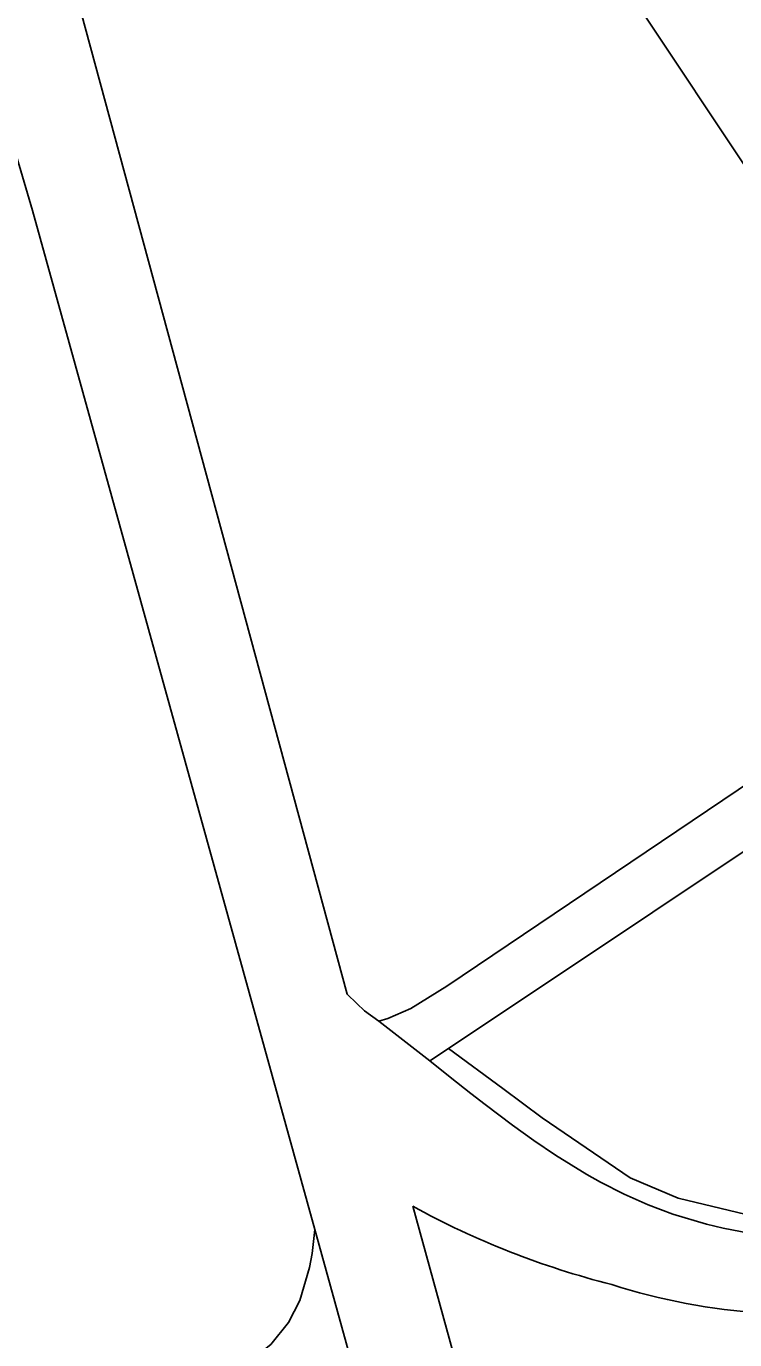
# Model space of a CAD drawing. Extents: x 161483 to 162250, y 379484 to 380833.
# Drawn here: x 161868.3 to 161897.3, y 379886.1 to 379939.8 of the extents above; entities that cross this region are included whole.
import ezdxf

# ---------------------------------------------------------------- set-up
doc = ezdxf.new("R2010")
doc.units = 0
for name, color, linetype in [('IMGEO_Berm_open', 7, 'Continuous'), ('IMGEO_Erf', 7, 'Continuous'), ('IMGEO_Groenvoorziening', 7, 'Continuous'), ('IMGEO_Pand', 7, 'Continuous'), ('IMGEO_Rijbaan_lokaal_open', 7, 'Continuous'), ('IMGEO_Voetpad_open', 7, 'Continuous')]:
    doc.layers.add(name, color=color, linetype=linetype)

msp = doc.modelspace()

# ---------------------------------------------------------------- linework, layer by layer
at = {"layer": 'IMGEO_Berm_open'}
msp.add_lwpolyline([(161897.737, 379891.246), (161894.96, 379891.907), (161892.997, 379892.744), (161889.4, 379895.196), (161887.798, 379896.394), (161885.572, 379898.032), (161884.803, 379897.519), (161885.644, 379896.855), (161886.487, 379896.193), (161887.077, 379895.737), (161888.193, 379894.893), (161889.062, 379894.266), (161889.949, 379893.663), (161891.227, 379892.875), (161891.792, 379892.561), (161892.752, 379892.074), (161893.736, 379891.638), (161894.742, 379891.259), (161896.127, 379890.846), (161896.808, 379890.688), (161897.859, 379890.476)], dxfattribs=at)
at = {"layer": 'IMGEO_Erf'}
for points in [[(161868.56, 379932.301), (161866.356, 379939.764)], [(161855.46, 379870.562), (161876.834, 379884.921), (161877.677, 379885.438), (161878.302, 379885.928), (161879.035, 379886.827), (161879.489, 379887.718), (161879.894, 379889.074), (161879.991, 379889.651), (161880.102, 379890.621), (161868.56, 379932.301)]]:
    msp.add_lwpolyline(points, dxfattribs=at)
at = {"layer": 'IMGEO_Groenvoorziening'}
for points in [[(161870.536, 379940.434), (161881.43, 379900.25), (161881.827, 379899.867), (161882.132, 379899.573), (161882.722, 379899.15), (161883.096, 379899.256), (161884.029, 379899.659), (161885.502, 379900.585), (161909.33, 379916.634), (161881.999, 379957.718), (161880.807, 379956.925), (161875.22, 379965.322), (161886.874, 379973.075), (161892.568, 379964.517), (161890.876, 379963.391), (161910.887, 379933.31), (161919.284, 379938.896), (161918.997, 379939.327), (161922.014, 379941.334), (161922.304, 379940.899), (161929.542, 379945.714)], [(161926.435, 379908.372), (161925.535, 379909.774), (161917.315, 379904.313), (161910.601, 379914.724), (161885.572, 379898.032), (161887.798, 379896.394), (161889.4, 379895.196), (161892.997, 379892.744), (161894.96, 379891.907), (161897.737, 379891.246), (161900.618, 379891.023), (161903.439, 379891.175), (161906.109, 379891.645), (161908.927, 379892.489), (161911.851, 379893.742), (161914.037, 379894.953), (161916.217, 379896.525), (161919.331, 379899.56), (161920.364, 379900.579), (161920.673, 379900.866)], [(161884.112, 379891.575), (161890.999, 379866.568), (161893.667, 379856.564), (161900.107, 379858.229), (161908.605, 379826.397), (161919.724, 379784.197), (161912.851, 379782.392), (161913.388, 379780.511), (161910.461, 379779.664), (161909.94, 379781.627), (161903.152, 379779.845), (161894.404, 379777.616), (161906.048, 379769.392), (161922.768, 379779.55), (161948.478, 379789.713), (161972.014, 379798.737), (162000, 379810.309), (162040.667, 379827.765)]]:
    msp.add_lwpolyline(points, dxfattribs=at)
for centre, radius, start, end in [((161900.761, 379921.961), 34.648, 241.2815, 255.7707), ((161900.115, 379913.058), 25.907, 252.3135, 280.1135)]:
    msp.add_arc(centre, radius, start, end, dxfattribs=at)
at = {"layer": 'IMGEO_Pand'}
msp.add_lwpolyline([(161929.542, 379945.714), (161922.304, 379940.899), (161922.014, 379941.334), (161918.997, 379939.327), (161919.284, 379938.896), (161910.887, 379933.31), (161890.876, 379963.391), (161892.568, 379964.517), (161886.874, 379973.075), (161875.22, 379965.322), (161880.807, 379956.925), (161881.999, 379957.718), (161909.33, 379916.634), (161909.74, 379916.018), (161915.385, 379919.773), (161914.964, 379920.405), (161913.326, 379922.864), (161915.882, 379924.546), (161938.32, 379939.472)], dxfattribs=at)
at = {"layer": 'IMGEO_Rijbaan_lokaal_open'}
for points in [[(161897.859, 379890.476), (161896.808, 379890.688), (161896.127, 379890.846), (161894.742, 379891.259), (161893.736, 379891.638), (161892.752, 379892.074), (161891.792, 379892.561), (161891.227, 379892.875), (161889.949, 379893.663), (161889.062, 379894.266), (161888.193, 379894.893), (161887.077, 379895.737), (161886.487, 379896.193), (161885.644, 379896.855), (161884.803, 379897.519), (161882.722, 379899.15), (161882.132, 379899.573), (161881.827, 379899.867), (161881.43, 379900.25), (161870.536, 379940.434)], [(161866.356, 379939.764), (161868.56, 379932.301), (161880.102, 379890.621), (161882.491, 379881.993), (161886.804, 379866.418), (161867.973, 379854.721)], [(161859.143, 379846.522), (161880.305, 379859.877), (161887.512, 379864.383), (161889.899, 379855.471), (161883.523, 379853.8), (161884.467, 379850.219), (161890.872, 379826.626), (161891.499, 379823.877), (161889.619, 379823.366), (161888.577, 379819.094), (161883.768, 379817.817), (161894.404, 379777.616), (161903.152, 379779.845), (161892.556, 379820.133), (161898.663, 379821.794), (161902.195, 379822.727), (161901.739, 379824.428), (161908.605, 379826.397), (161900.107, 379858.229), (161893.667, 379856.564), (161890.999, 379866.568), (161884.112, 379891.575)]]:
    msp.add_lwpolyline(points, dxfattribs=at)
msp.add_lwpolyline([(161877.539, 379881.558), (161878.569, 379882.167), (161879.588, 379882.632), (161881.036, 379882.75), (161881.55, 379882.559), (161882.491, 379881.993), (161880.102, 379890.621), (161879.991, 379889.651), (161879.894, 379889.074), (161879.489, 379887.718), (161879.035, 379886.827), (161878.302, 379885.928), (161877.677, 379885.438), (161876.834, 379884.921), (161855.46, 379870.562), (161853.823, 379869.463), (161850.047, 379866.926), (161845.185, 379863.79), (161847.052, 379860.97), (161851.623, 379864.057)], close=True, dxfattribs=at)
for centre, radius, start, end in [((161900.761, 379921.961), 34.648, 241.2815, 255.7707), ((161900.115, 379913.058), 25.907, 252.3135, 280.1135)]:
    msp.add_arc(centre, radius, start, end, dxfattribs=at)
at = {"layer": 'IMGEO_Voetpad_open'}
msp.add_lwpolyline([(161940.066, 379936.846), (161917.713, 379922.226), (161917.511, 379922.099), (161915.882, 379924.546), (161913.326, 379922.864), (161914.964, 379920.405), (161915.385, 379919.773), (161909.74, 379916.018), (161909.33, 379916.634), (161885.502, 379900.585), (161884.029, 379899.659), (161883.096, 379899.256), (161882.722, 379899.15), (161884.803, 379897.519), (161885.572, 379898.032), (161910.601, 379914.724), (161917.315, 379904.313), (161925.535, 379909.774), (161918.791, 379920.277), (161994.353, 379970.336)], dxfattribs=at)

doc.saveas('drawing.dxf')
